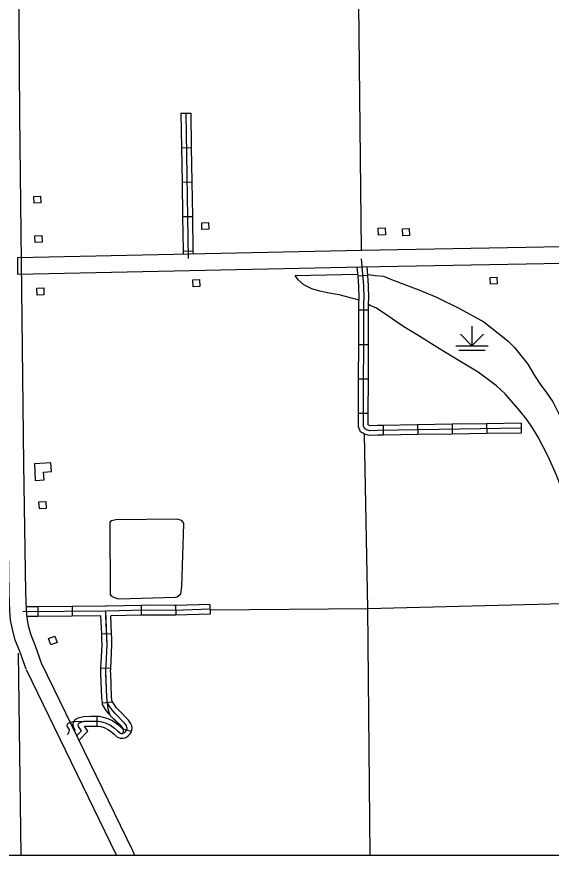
# Model space of a CAD drawing. Extents: x 1084508 to 1142749, y 1057638 to 1093403.
# Drawn here: x 1098072 to 1100641, y 1057640 to 1061674 of the extents above; entities that cross this region are included whole.
import ezdxf

# ---------------------------------------------------------------- set-up
doc = ezdxf.new("R2010")
doc.units = 0
for name, color, linetype in [('DSN_DRFT_Named-Boundary', 7, 'Continuous'), ('Level 10', 7, 'Continuous'), ('Level 32', 7, 'Continuous'), ('Level 35', 7, 'Continuous'), ('Level 44', 7, 'Continuous'), ('Level 47', 7, 'Continuous'), ('Level 5', 7, 'Continuous'), ('Level 56', 7, 'Continuous'), ('Level 58', 7, 'Continuous')]:
    doc.layers.add(name, color=color, linetype=linetype)

msp = doc.modelspace()

# ---------------------------------------------------------------- linework, layer by layer
at = {"layer": 'DSN_DRFT_Named-Boundary'}
msp.add_lwpolyline([(1084507.9, 1057640), (1142749.2, 1057640), (1142749.2, 1093403.4), (1084507.9, 1093403.4)], close=True, dxfattribs=at)
at = {"layer": 'Level 10'}
for p, q in [((1098074.7, 1060513.9), (1098075.5, 1060435.4)), ((1098551.6, 1057640), (1098117.8, 1058531.2))]:
    msp.add_line(p, q, dxfattribs=at)
for points in [[(1098116.1, 1058535.3), (1098084.4, 1058624.7), (1098064.6, 1058675), (1098050.4, 1058727.1), (1098041.4, 1058771.5), (1098037.8, 1058817.4), (1098035, 1058901.5), (1098025.7, 1059522.2), (1098005.7, 1061195), (1098001.4, 1061931.5)], [(1098079.9, 1061932.3), (1098084.2, 1061195.7), (1098104.2, 1059523.3), (1098113.5, 1058903.4), (1098116.2, 1058821.7), (1098119.3, 1058782.4), (1098126.8, 1058745.2), (1098139.2, 1058699.7), (1098157.9, 1058652.2), (1098190.1, 1058561.5)], [(1105919.4, 1060634.4), (1105777, 1060631.7), (1104899.7, 1060619.8), (1104278.3, 1060607.8), (1103569.6, 1060598.7), (1101396.1, 1060579.7), (1099728.2, 1060548.7), (1098074.7, 1060513.9)], [(1098075.5, 1060435.4), (1099729.8, 1060470.3), (1101397.2, 1060501.2), (1103570.4, 1060520.2), (1104279.5, 1060529.3), (1104901, 1060541.4), (1105778.3, 1060553.3), (1105919.4, 1060556)], [(1098188.4, 1058565.6), (1098627.4, 1057663.4), (1098638.2, 1057640)]]:
    msp.add_lwpolyline(points, dxfattribs=at)
at = {"layer": 'Level 32'}
for p, q in [((1098860.9, 1061209.4), (1098908, 1061210.2)), ((1098863.6, 1061043.7), (1098910.7, 1061044.5)), ((1098866.3, 1060878), (1098913.4, 1060878.8)), ((1098869, 1060712.3), (1098916, 1060713.1)), ((1098871.6, 1060546.6), (1098918.7, 1060547.4)), ((1099759.2, 1060429.3), (1099712.3, 1060425.5)), ((1099763.1, 1060261.8), (1099716, 1060261.9)), ((1099762.6, 1060096.1), (1099715.5, 1060096.2)), ((1099762.1, 1059930.4), (1099715.1, 1059930.5)), ((1099761.7, 1059764.6), (1099714.6, 1059764.8)), ((1100330.2, 1059715.7), (1100331, 1059668.6)), ((1100495.9, 1059718.3), (1100496.7, 1059671.2)), ((1099833.1, 1059707.9), (1099833.8, 1059660.8)), ((1099998.8, 1059710.5), (1099999.5, 1059663.4)), ((1100164.5, 1059713.1), (1100165.3, 1059666)), ((1098172.1, 1058835.7), (1098172.5, 1058788.6)), ((1098337.8, 1058837.1), (1098338.2, 1058790)), ((1098668.9, 1058842.2), (1098669.9, 1058795.1)), ((1098834.4, 1058841.5), (1098835.8, 1058794.5)), ((1099000.1, 1058846.5), (1099001.5, 1058799.5)), ((1098527, 1058705.5), (1098480, 1058703.5)), ((1098523.5, 1058537.8), (1098476.4, 1058540.1)), ((1098530.6, 1058376.1), (1098483.8, 1058370.9)), ((1098458, 1058261.5), (1098457.9, 1058308.5)), ((1098622.3, 1058234.7), (1098579.9, 1058248.6))]:
    msp.add_line(p, q, dxfattribs=at)
for points in [[(1098860.9, 1061209.4), (1098863.6, 1061043.7)], [(1098884.5, 1061209.8), (1098895.8, 1060510.1)], [(1098908, 1061210.2), (1098910.7, 1061044.5)], [(1098863.6, 1061043.7), (1098866.3, 1060878)], [(1098910.7, 1061044.5), (1098913.4, 1060878.8)], [(1098866.3, 1060878), (1098869, 1060712.3)], [(1098913.4, 1060878.8), (1098916, 1060713.1)], [(1098869, 1060712.3), (1098871.6, 1060546.6)], [(1098916, 1060713.1), (1098918.7, 1060547.4)], [(1098871.6, 1060546.6), (1098871.9, 1060530.7)], [(1098918.7, 1060547.4), (1098919, 1060531.7)], [(1100496.3, 1059694.8), (1099806.3, 1059684), (1099768.7, 1059682.4), (1099752.6, 1059686.8), (1099743.2, 1059692.4), (1099738, 1059705.7), (1099739.6, 1060295.6), (1099741.2, 1060319.2), (1099739.6, 1060379.5), (1099729, 1060509.5)], [(1099712.3, 1060425.5), (1099708.6, 1060469.8)], [(1099759.2, 1060429.3), (1099755.8, 1060470.8)], [(1099716, 1060261.9), (1099716.1, 1060296.4), (1099717.6, 1060319.7), (1099716.1, 1060378.3), (1099712.3, 1060425.5)], [(1099763.1, 1060261.8), (1099763.2, 1060294.8), (1099764.7, 1060318.8), (1099763.2, 1060380.8), (1099759.2, 1060429.3)], [(1099715.5, 1060096.2), (1099716, 1060261.9)], [(1099762.6, 1060096.1), (1099763.1, 1060261.8)], [(1099715.1, 1059930.5), (1099715.5, 1060096.2)], [(1099762.1, 1059930.4), (1099762.6, 1060096.1)], [(1099714.6, 1059764.8), (1099715.1, 1059930.5)], [(1099761.7, 1059764.6), (1099762.1, 1059930.4)], [(1099833.8, 1059660.8), (1099807, 1059660.4), (1099766.1, 1059658.7), (1099743.3, 1059664.9), (1099724.3, 1059676.3), (1099714.4, 1059701.2), (1099714.6, 1059764.8)], [(1099833.1, 1059707.9), (1099805.7, 1059707.5), (1099771.4, 1059706.1), (1099762.1, 1059708.6), (1099761.5, 1059710.1), (1099761.7, 1059764.6)], [(1100330.2, 1059715.7), (1100164.5, 1059713.1)], [(1100495.9, 1059718.3), (1100330.2, 1059715.7)], [(1099998.8, 1059710.5), (1099833.1, 1059707.9)], [(1100164.5, 1059713.1), (1099998.8, 1059710.5)], [(1099999.5, 1059663.4), (1099833.8, 1059660.8)], [(1100165.3, 1059666), (1099999.5, 1059663.4)], [(1100331, 1059668.6), (1100165.3, 1059666)], [(1100496.7, 1059671.2), (1100331, 1059668.6)], [(1098172.1, 1058835.7), (1098115.8, 1058835.2)], [(1098337.8, 1058837.1), (1098172.1, 1058835.7)], [(1098503.2, 1058838.6), (1098498.6, 1058838.5), (1098337.8, 1058837.1)], [(1098668.9, 1058842.2), (1098503.2, 1058838.6)], [(1098834.4, 1058841.5), (1098827.5, 1058841.3), (1098692, 1058842.7), (1098668.9, 1058842.2)], [(1099000.1, 1058846.5), (1098834.4, 1058841.5)], [(1099000.8, 1058823), (1098827.8, 1058817.8), (1098692.1, 1058819.1), (1098499, 1058814.9), (1098100.7, 1058811.6)], [(1098172.5, 1058788.6), (1098118.8, 1058788.2)], [(1098338.2, 1058790), (1098172.5, 1058788.6)], [(1098476.4, 1058791.2), (1098338.2, 1058790)], [(1098480, 1058703.5), (1098476.4, 1058791.2)], [(1098505.6, 1058652.1), (1098499, 1058814.9)], [(1098504.4, 1058681.1), (1098500, 1058791)], [(1098669.9, 1058795.1), (1098523.5, 1058791.9)], [(1098527, 1058705.5), (1098523.5, 1058791.9)], [(1098835.8, 1058794.5), (1098828, 1058794.2), (1098692.3, 1058795.6), (1098669.9, 1058795.1)], [(1099001.5, 1058799.5), (1098835.8, 1058794.5)], [(1098476.4, 1058540.1), (1098482.1, 1058652.2), (1098480.9, 1058680.1), (1098480, 1058703.5)], [(1098499.6, 1058515.6), (1098499.2, 1058524.1), (1098505.6, 1058652.1), (1098504.4, 1058681.1)], [(1098523.5, 1058537.8), (1098529.2, 1058651.9), (1098528, 1058682), (1098527, 1058705.5)], [(1098313.3, 1058220.3), (1098321.1, 1058228.3), (1098325.4, 1058241), (1098324.6, 1058245.1), (1098316, 1058257.7), (1098313.7, 1058267), (1098317.2, 1058274.4), (1098323, 1058277.7), (1098342.3, 1058282.9), (1098465.1, 1058285), (1098480.8, 1058282.2), (1098500.8, 1058275.7), (1098521.6, 1058265.8), (1098541.5, 1058252.1), (1098555.2, 1058239.1), (1098569.7, 1058227.7), (1098579.5, 1058225.2), (1098583.2, 1058228.8), (1098585.3, 1058238.6), (1098582.4, 1058250.1), (1098574.7, 1058261.5), (1098524.3, 1058308.3), (1098516.6, 1058321.9), (1098510.4, 1058344.9), (1098504.3, 1058399.7), (1098499.2, 1058524.1), (1098505.6, 1058652.1)], [(1098483.8, 1058370.9), (1098480.8, 1058397.9), (1098476, 1058514.6), (1098475.6, 1058524.2), (1098476.4, 1058540.1)], [(1098507.3, 1058372.6), (1098504.3, 1058399.7), (1098499.6, 1058515.6)], [(1098530.6, 1058376.1), (1098527.7, 1058401.5), (1098523.1, 1058516.5), (1098522.8, 1058524), (1098523.5, 1058537.8)], [(1098579.9, 1058248.6), (1098576.3, 1058254.6), (1098573.3, 1058258.8), (1098526.9, 1058305.7), (1098514.7, 1058319.8), (1098498.9, 1058341.5), (1098484.5, 1058364.7), (1098483.8, 1058370.9)], [(1098599.7, 1058241.3), (1098601, 1058245.4), (1098601.8, 1058251.2), (1098601, 1058256.2), (1098598.9, 1058262.7), (1098595.9, 1058267.6), (1098591.2, 1058274), (1098544.2, 1058321.8), (1098533.2, 1058334.4), (1098518.5, 1058354.6), (1098507.3, 1058372.6)], [(1098622.3, 1058234.7), (1098624.1, 1058240), (1098625.6, 1058251.4), (1098624, 1058261.8), (1098620.4, 1058272.6), (1098615.6, 1058280.7), (1098609.2, 1058289.3), (1098561.5, 1058337.8), (1098551.6, 1058349.1), (1098538, 1058367.8), (1098530.1, 1058380.6), (1098530.6, 1058376.1)], [(1098348.2, 1058237.2), (1098352.4, 1058241.5), (1098346.9, 1058249.5), (1098341.7, 1058271.1), (1098351.9, 1058292.6), (1098366.8, 1058301.2), (1098391.8, 1058307.9), (1098426.6, 1058308.5), (1098457.9, 1058308.5)], [(1098457.9, 1058308.5), (1098467.2, 1058308.6), (1098486.6, 1058305), (1098509.6, 1058297.6), (1098533.4, 1058286.2), (1098556.4, 1058270.4), (1098571.1, 1058256.4), (1098579.9, 1058248.6)], [(1098359.2, 1058214.7), (1098382.8, 1058238.8), (1098368.8, 1058259.2), (1098366.5, 1058268.6), (1098370, 1058275.9), (1098375.9, 1058279.3), (1098395.1, 1058284.4), (1098426.8, 1058285)], [(1098426.8, 1058285), (1098465.1, 1058285), (1098480.8, 1058282.2), (1098500.8, 1058275.7), (1098521.6, 1058265.8), (1098541.5, 1058252.1), (1098555.2, 1058239.1), (1098566, 1058229.4), (1098569.7, 1058227.7)], [(1098370.1, 1058192.2), (1098413.1, 1058236.2), (1098396.5, 1058260.4), (1098398.4, 1058260.9), (1098427, 1058261.4), (1098458, 1058261.5)], [(1098458, 1058261.5), (1098462.9, 1058261.5), (1098475.1, 1058259.3), (1098492.1, 1058253.8), (1098509.8, 1058245.3), (1098526.7, 1058233.7), (1098539.3, 1058221.7), (1098552.9, 1058209.6), (1098561, 1058205.7), (1098569.4, 1058203), (1098576.3, 1058202.5), (1098583.2, 1058202.5), (1098592.1, 1058204.8), (1098598.4, 1058208.3), (1098606.9, 1058214.3), (1098613.9, 1058220.9), (1098620.9, 1058230.4), (1098622.3, 1058234.7)], [(1098569.7, 1058227.7), (1098574, 1058226.3), (1098577.2, 1058226), (1098580.1, 1058226), (1098583.4, 1058226.9), (1098585.9, 1058228.3), (1098591.9, 1058232.6), (1098596.2, 1058236.6), (1098599.7, 1058241.3)]]:
    msp.add_lwpolyline(points, dxfattribs=at)
at = {"layer": 'Level 35'}
for points in [[(1098547.1, 1059254.2), (1098527.5, 1059249), (1098521.1, 1059243.4), (1098519.7, 1059239.2), (1098520.6, 1058894.5), (1098527.3, 1058885.7), (1098544.6, 1058877.6), (1098562.6, 1058873.6), (1098834.4, 1058881.3), (1098843.1, 1058883.6), (1098860.1, 1058897.8), (1098865.5, 1058933.2), (1098874, 1059233.7), (1098873.1, 1059239), (1098865.1, 1059250.3), (1098841.6, 1059256.9)], [(1098841.6, 1059256.9), (1098547.1, 1059254.2)]]:
    msp.add_lwpolyline(points, dxfattribs=at)
at = {"layer": 'Level 44'}
for p, q in [((1100260.2, 1060184.8), (1100260.2, 1060090.6)), ((1100260.2, 1060090.6), (1100204.7, 1060146.1)), ((1100260.2, 1060090.6), (1100315.7, 1060146.1)), ((1100181.7, 1060090.6), (1100338.7, 1060090.6)), ((1100197.4, 1060069.2), (1100323, 1060069.2))]:
    msp.add_line(p, q, dxfattribs=at)
at = {"layer": 'Level 47'}
for points in [[(1099717, 1060310.6), (1099621.6, 1060335.6), (1099573.5, 1060343.9), (1099528.9, 1060354.1), (1099490.5, 1060365), (1099451.4, 1060383.9), (1099425, 1060408.5), (1099410.4, 1060429.7), (1099711.5, 1060434.7)], [(1099758.8, 1060434.4), (1099761.3, 1060434.3), (1099795.1, 1060428.8), (1099835.1, 1060425.7), (1099872.6, 1060409.9), (1100004.9, 1060360.5), (1100089.9, 1060324.9), (1100200.5, 1060270.1)], [(1100103.7, 1060076), (1099997, 1060143.2), (1099939.8, 1060176.8), (1099908.2, 1060198.5), (1099860.7, 1060232.1), (1099801.5, 1060271.6), (1099770.5, 1060285.1), (1099763.1, 1060289.3)], [(1100200.5, 1060270.1), (1100316.6, 1060206.5), (1100431.8, 1060115.1), (1100465.1, 1060082.9), (1100529, 1060001.9), (1100558.2, 1059953.1), (1100591.7, 1059901.7), (1100617, 1059867.9), (1100649.3, 1059820.5), (1100682.2, 1059753.6), (1100739.1, 1059612.4), (1100792.8, 1059458.7), (1100810.1, 1059395.6), (1100857.1, 1059243.2), (1100890.9, 1059099.4), (1100908.1, 1059040.7), (1100932.2, 1058935.5), (1100961.9, 1058859.7), (1100972.4, 1058826.2), (1100986.2, 1058772.4), (1100993.5, 1058739.4)], [(1100790.4, 1058733.9), (1100789, 1058737.9), (1100777, 1058777.9), (1100770.8, 1058813.8), (1100765.7, 1058908.5), (1100767.6, 1058960.2), (1100763.8, 1059116.5), (1100752.4, 1059209.4), (1100707.7, 1059358.7), (1100667.2, 1059468), (1100626.1, 1059558.7), (1100577.8, 1059651.6), (1100551.5, 1059696.7), (1100524.1, 1059736.8), (1100490.1, 1059778.4), (1100419.3, 1059859.1), (1100378.5, 1059898.6), (1100289.8, 1059964.4), (1100168.9, 1060036.5), (1100103.7, 1060076)]]:
    msp.add_lwpolyline(points, dxfattribs=at)
at = {"layer": 'Level 5'}
msp.add_line((1098078.6, 1058611.8), (1098090.8, 1057640), dxfattribs=at)
for points in [[(1099728.6, 1060548.7), (1099716.7, 1061734.3)], [(1099770.5, 1057640), (1099759.1, 1058827.2), (1099744.1, 1059664.7)], [(1099000.9, 1058820.1), (1099759.1, 1058827.2), (1100762, 1058852.3)]]:
    msp.add_lwpolyline(points, dxfattribs=at)
at = {"layer": 'Level 56'}
for points in [[(1098154.6, 1060777.2), (1098153.3, 1060809.8), (1098186, 1060811.2), (1098187.4, 1060778.5)], [(1098962.1, 1060649.8), (1098960.8, 1060682.4), (1098993.5, 1060683.8), (1098994.9, 1060651.1)], [(1099810.8, 1060623.8), (1099809.5, 1060656.5), (1099842.2, 1060657.8), (1099843.6, 1060625.2)], [(1099926.9, 1060620.3), (1099925.6, 1060652.9), (1099958.3, 1060654.3), (1099959.7, 1060621.6)], [(1098160.3, 1060588), (1098159, 1060620.6), (1098191.7, 1060622), (1098193, 1060589.4)], [(1098918.9, 1060375.2), (1098917.6, 1060407.8), (1098950.3, 1060409.2), (1098951.6, 1060376.5)], [(1100349, 1060386.9), (1100347.6, 1060419.5), (1100380.4, 1060420.9), (1100381.7, 1060388.2)], [(1098169.5, 1060334.9), (1098168.2, 1060367.6), (1098200.9, 1060368.9), (1098202.2, 1060336.3)], [(1098212.7, 1059308.8), (1098180.1, 1059307), (1098178.2, 1059339.7), (1098210.8, 1059341.6)], [(1098254.6, 1058694.6), (1098266.4, 1058664.2), (1098235.9, 1058652.3), (1098224, 1058682.7)]]:
    msp.add_lwpolyline(points, close=True, dxfattribs=at)
at = {"layer": 'Level 58'}
msp.add_lwpolyline([(1098156.3, 1059522.9), (1098160.8, 1059443.3), (1098202.8, 1059445.6), (1098200.7, 1059483.3), (1098238.3, 1059485.4), (1098235.9, 1059527.4)], close=True, dxfattribs=at)

doc.saveas('drawing.dxf')
